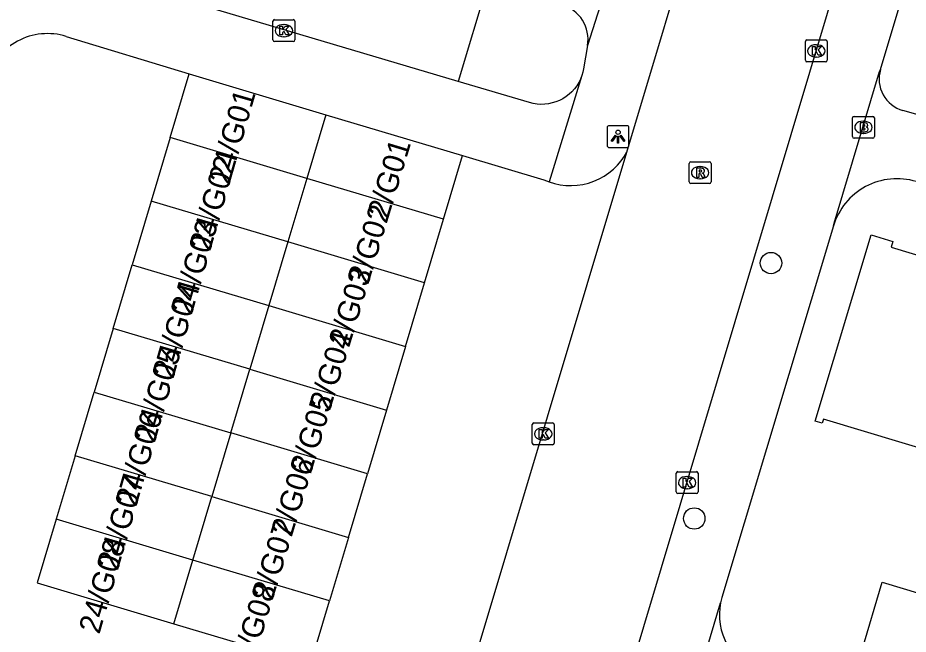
# Model space of a CAD drawing. Extents: x 162186 to 163152, y 385513 to 386513.
# Drawn here: x 162691.57 to 162732.25, y 386204.71 to 386232.86 of the extents above; entities that cross this region are included whole.
import ezdxf

# ---------------------------------------------------------------- set-up
doc = ezdxf.new("R2010")
doc.units = 0
for name, color, linetype in [('IMGEO_Boom', 7, 'Continuous'), ('IMGEO_Brandkraan', 7, 'Continuous'), ('IMGEO_Groenvoorziening', 7, 'Continuous'), ('IMGEO_Kolk', 7, 'Continuous'), ('IMGEO_Lichtpunt', 7, 'Continuous'), ('IMGEO_Pand', 7, 'Continuous'), ('IMGEO_Pand_nummerreeks', 7, 'Continuous'), ('IMGEO_Rijbaan_lokaal_open', 7, 'Continuous'), ('IMGEO_Rioolput', 7, 'Continuous'), ('IMGEO_Voetpad_open', 7, 'Continuous')]:
    doc.layers.add(name, color=color, linetype=linetype)

msp = doc.modelspace()

# ---------------------------------------------------------------- linework, layer by layer
at = {"layer": 'IMGEO_Boom'}
for centre in [(162725.986, 386221.655), (162722.478, 386209.992)]:
    msp.add_circle(centre, 0.489, dxfattribs=at)
at = {"layer": 'IMGEO_Brandkraan'}
for p, q in [((162729.709, 386227.431), (162729.709, 386228.283)), ((162729.784, 386228.357), (162730.636, 386228.357)), ((162730.197, 386228.137), (162730.222, 386228.137)), ((162730.71, 386228.283), (162730.71, 386227.431)), ((162730.636, 386227.357), (162729.784, 386227.357)), ((162730.22, 386227.577), (162730.195, 386227.577))]:
    msp.add_line(p, q, dxfattribs=at)
for points in [[(162729.709, 386227.431), (162729.709, 386228.283)], [(162729.784, 386228.357), (162730.636, 386228.357)], [(162730.057, 386228.057), (162730.057, 386227.657), (162730.27, 386227.657)], [(162730.288, 386228.057), (162730.057, 386228.057)], [(162730.71, 386228.283), (162730.71, 386227.431)], [(162730.236, 386227.976), (162730.182, 386227.976), (162730.182, 386227.9)], [(162730.182, 386227.9), (162730.235, 386227.9)], [(162730.244, 386227.824), (162730.182, 386227.824), (162730.182, 386227.743)], [(162730.182, 386227.743), (162730.244, 386227.743)], [(162730.636, 386227.357), (162729.784, 386227.357)]]:
    msp.add_lwpolyline(points, dxfattribs=at)
for centre, radius, start, end in [((162729.786, 386228.281), 0.0765, 91.552, 178.448), ((162729.786, 386228.281), 0.0765, 91.552, 178.448), ((162730.292, 386227.912), 0.145, 59.4692, 91.5367), ((162730.317, 386227.959), 0.0922, 285.5137, 58.1501), ((162730.634, 386228.281), 0.0765, 1.552, 88.448), ((162730.634, 386228.281), 0.0765, 1.552, 88.448), ((162730.237, 386227.938), 0.0379, 267.8285, 90.9355), ((162730.245, 386227.783), 0.0404, 269.8759, 90.5077), ((162730.276, 386227.908), 0.251, 268.6676, 293.5347), ((162730.322, 386227.767), 0.105, 301.3115, 78.989), ((162729.786, 386227.433), 0.0765, 181.552, 268.448), ((162729.786, 386227.433), 0.0765, 181.552, 268.448), ((162730.634, 386227.433), 0.0765, 271.552, 358.448), ((162730.634, 386227.433), 0.0765, 271.552, 358.448)]:
    msp.add_arc(centre, radius, start, end, dxfattribs=at)
for centre, major_axis, ratio, start_param, end_param in [((162730.196, 386227.857), (-0.387, 0.002), 0.722429, 4.712389, 7.853982), ((162730.221, 386227.857), (-0.39, 0.002), 0.717154, 1.570796, 4.712389)]:
    msp.add_ellipse(centre, major_axis=major_axis, ratio=ratio, start_param=start_param, end_param=end_param, dxfattribs=at)
at = {"layer": 'IMGEO_Groenvoorziening'}
msp.add_lwpolyline([(162713.048, 386234.47), (162711.688, 386229.954)], dxfattribs=at)
at = {"layer": 'IMGEO_Kolk'}
for p, q in [((162703.228, 386231.846), (162703.228, 386232.698)), ((162703.303, 386232.772), (162704.155, 386232.772)), ((162703.716, 386232.552), (162703.741, 386232.552)), ((162704.229, 386232.698), (162704.229, 386231.846)), ((162704.155, 386231.772), (162703.303, 386231.772)), ((162703.739, 386231.992), (162703.714, 386231.992)), ((162727.555, 386230.919), (162727.555, 386231.771)), ((162727.63, 386231.845), (162728.482, 386231.845)), ((162728.556, 386231.771), (162728.556, 386230.919)), ((162728.043, 386231.625), (162728.068, 386231.625)), ((162728.066, 386231.065), (162728.041, 386231.065)), ((162728.482, 386230.845), (162727.63, 386230.845)), ((162715.079, 386213.432), (162715.079, 386214.284)), ((162715.154, 386214.358), (162716.006, 386214.358)), ((162716.08, 386214.284), (162716.08, 386213.432)), ((162715.567, 386214.138), (162715.592, 386214.138)), ((162716.006, 386213.358), (162715.154, 386213.358)), ((162715.59, 386213.578), (162715.565, 386213.578)), ((162721.654, 386211.204), (162721.654, 386212.056)), ((162721.729, 386212.13), (162722.581, 386212.13)), ((162722.142, 386211.91), (162722.167, 386211.91)), ((162722.655, 386212.056), (162722.655, 386211.204)), ((162722.165, 386211.35), (162722.14, 386211.35)), ((162722.581, 386211.13), (162721.729, 386211.13))]:
    msp.add_line(p, q, dxfattribs=at)
for points in [[(162703.228, 386231.846), (162703.228, 386232.698)], [(162703.303, 386232.772), (162704.155, 386232.772)], [(162704.229, 386232.698), (162704.229, 386231.846)], [(162703.549, 386232.472), (162703.672, 386232.472), (162703.672, 386232.321), (162703.802, 386232.472), (162703.966, 386232.472), (162703.82, 386232.321), (162703.973, 386232.072), (162703.821, 386232.072), (162703.736, 386232.236), (162703.672, 386232.169), (162703.672, 386232.072), (162703.549, 386232.072), (162703.549, 386232.472)], [(162704.155, 386231.772), (162703.303, 386231.772)], [(162727.555, 386230.919), (162727.555, 386231.771)], [(162727.63, 386231.845), (162728.482, 386231.845)], [(162728.556, 386231.771), (162728.556, 386230.919)], [(162727.876, 386231.545), (162727.999, 386231.545), (162727.999, 386231.394), (162728.129, 386231.545), (162728.293, 386231.545), (162728.147, 386231.394), (162728.3, 386231.145), (162728.148, 386231.145), (162728.063, 386231.309), (162727.999, 386231.242), (162727.999, 386231.145), (162727.876, 386231.145), (162727.876, 386231.545)], [(162728.482, 386230.845), (162727.63, 386230.845)], [(162715.079, 386213.432), (162715.079, 386214.284)], [(162715.154, 386214.358), (162716.006, 386214.358)], [(162716.08, 386214.284), (162716.08, 386213.432)], [(162715.4, 386214.058), (162715.523, 386214.058), (162715.523, 386213.907), (162715.653, 386214.058), (162715.817, 386214.058), (162715.671, 386213.907), (162715.824, 386213.658), (162715.672, 386213.658), (162715.587, 386213.822), (162715.523, 386213.755), (162715.523, 386213.658), (162715.4, 386213.658), (162715.4, 386214.058)], [(162716.006, 386213.358), (162715.154, 386213.358)], [(162721.654, 386211.204), (162721.654, 386212.056)], [(162721.729, 386212.13), (162722.581, 386212.13)], [(162721.975, 386211.83), (162722.098, 386211.83), (162722.098, 386211.679), (162722.228, 386211.83), (162722.392, 386211.83), (162722.246, 386211.679), (162722.399, 386211.43), (162722.247, 386211.43), (162722.162, 386211.594), (162722.098, 386211.527), (162722.098, 386211.43), (162721.975, 386211.43), (162721.975, 386211.83)], [(162722.655, 386212.056), (162722.655, 386211.204)], [(162722.581, 386211.13), (162721.729, 386211.13)]]:
    msp.add_lwpolyline(points, dxfattribs=at)
for centre, start, end in [((162703.305, 386232.696), 91.552, 178.448), ((162703.305, 386232.696), 91.552, 178.448), ((162704.153, 386232.696), 1.552, 88.448), ((162704.153, 386232.696), 1.552, 88.448), ((162703.305, 386231.848), 181.552, 268.448), ((162703.305, 386231.848), 181.552, 268.448), ((162704.153, 386231.848), 271.552, 358.448), ((162704.153, 386231.848), 271.552, 358.448), ((162727.632, 386231.769), 91.552, 178.448), ((162727.632, 386231.769), 91.552, 178.448), ((162728.48, 386231.769), 1.552, 88.448), ((162728.48, 386231.769), 1.552, 88.448), ((162727.632, 386230.921), 181.552, 268.448), ((162727.632, 386230.921), 181.552, 268.448), ((162728.48, 386230.921), 271.552, 358.448), ((162728.48, 386230.921), 271.552, 358.448), ((162715.156, 386214.282), 91.552, 178.448), ((162715.156, 386214.282), 91.552, 178.448), ((162716.004, 386214.282), 1.552, 88.448), ((162716.004, 386214.282), 1.552, 88.448), ((162715.156, 386213.434), 181.552, 268.448), ((162715.156, 386213.434), 181.552, 268.448), ((162716.004, 386213.434), 271.552, 358.448), ((162716.004, 386213.434), 271.552, 358.448), ((162721.731, 386212.054), 91.552, 178.448), ((162721.731, 386212.054), 91.552, 178.448), ((162722.579, 386212.054), 1.552, 88.448), ((162722.579, 386212.054), 1.552, 88.448), ((162721.731, 386211.206), 181.552, 268.448), ((162721.731, 386211.206), 181.552, 268.448), ((162722.579, 386211.206), 271.552, 358.448), ((162722.579, 386211.206), 271.552, 358.448)]:
    msp.add_arc(centre, 0.0765, start, end, dxfattribs=at)
for centre, major_axis, ratio, start_param, end_param in [((162703.715, 386232.272), (-0.387, 0.002), 0.722429, 4.712389, 7.853982), ((162703.74, 386232.272), (-0.39, 0.002), 0.717154, 1.570796, 4.712389), ((162728.042, 386231.345), (-0.387, 0.002), 0.722429, 4.712389, 7.853982), ((162728.067, 386231.345), (-0.39, 0.002), 0.717154, 1.570796, 4.712389), ((162715.566, 386213.858), (-0.387, 0.002), 0.722429, 4.712389, 7.853982), ((162715.591, 386213.858), (-0.39, 0.002), 0.717154, 1.570796, 4.712389), ((162722.141, 386211.63), (-0.387, 0.002), 0.722429, 4.712389, 7.853982), ((162722.166, 386211.63), (-0.39, 0.002), 0.717154, 1.570796, 4.712389)]:
    msp.add_ellipse(centre, major_axis=major_axis, ratio=ratio, start_param=start_param, end_param=end_param, dxfattribs=at)
at = {"layer": 'IMGEO_Lichtpunt'}
for p, q in [((162718.5, 386227.834), (162718.5, 386227.027)), ((162718.5, 386227.834), (162718.5, 386227.027)), ((162719.402, 386227.929), (162718.594, 386227.929)), ((162719.402, 386227.929), (162718.594, 386227.929)), ((162719.496, 386227.027), (162719.496, 386227.834)), ((162719.496, 386227.027), (162719.496, 386227.834)), ((162718.594, 386226.933), (162719.402, 386226.933)), ((162718.594, 386226.933), (162719.402, 386226.933))]:
    msp.add_line(p, q, dxfattribs=at)
for points in [[(162718.874, 386227.498), (162718.913, 386227.47), (162718.725, 386227.208), (162718.687, 386227.235), (162718.874, 386227.498)], [(162718.976, 386227.45), (162719.023, 386227.45), (162719.023, 386227.128), (162718.976, 386227.128), (162718.976, 386227.45)], [(162719.086, 386227.47), (162719.124, 386227.497), (162719.311, 386227.235), (162719.272, 386227.207), (162719.086, 386227.47)]]:
    msp.add_lwpolyline(points, dxfattribs=at)
msp.add_circle((162718.999, 386227.632), 0.0994, dxfattribs=at)
for centre, start, end in [((162718.594, 386227.834), 90, 180), ((162718.594, 386227.834), 90, 180), ((162719.402, 386227.834), 0, 90), ((162719.402, 386227.834), 0, 90), ((162718.594, 386227.027), 180, 270), ((162718.594, 386227.027), 180, 270), ((162719.402, 386227.027), 270, 0), ((162719.402, 386227.027), 270, 360)]:
    msp.add_arc(centre, 0.0946, start, end, dxfattribs=at)
at = {"layer": 'IMGEO_Pand'}
for points in [[(162698.536, 386227.39), (162699.404, 386230.296)], [(162699.404, 386230.296), (162705.646, 386228.432)], [(162705.646, 386228.432), (162704.778, 386225.525)], [(162705.646, 386228.432), (162711.888, 386226.567)], [(162698.536, 386227.39), (162697.668, 386224.484)], [(162704.778, 386225.525), (162698.536, 386227.39)], [(162711.02, 386223.661), (162711.888, 386226.567)], [(162704.778, 386225.525), (162703.91, 386222.619)], [(162711.02, 386223.661), (162704.778, 386225.525)], [(162697.668, 386224.484), (162696.8, 386221.578)], [(162703.91, 386222.619), (162697.668, 386224.484)], [(162710.152, 386220.755), (162711.02, 386223.661)], [(162734.836, 386209.069), (162732.73, 386209.7), (162733.698, 386212.928), (162728.382, 386214.522), (162728.328, 386214.341), (162728.011, 386214.436), (162730.561, 386222.941), (162731.547, 386222.645), (162731.47, 386222.386), (162735.163, 386221.279), (162735.54, 386222.536), (162735.705, 386222.486), (162735.332, 386221.239), (162737.985, 386220.444), (162738.347, 386221.649), (162738.599, 386221.573), (162738.023, 386219.652)], [(162703.91, 386222.619), (162703.042, 386219.713)], [(162710.152, 386220.755), (162703.91, 386222.619)], [(162695.932, 386218.672), (162696.8, 386221.578)], [(162696.8, 386221.578), (162703.042, 386219.713)], [(162709.284, 386217.849), (162710.152, 386220.755)], [(162703.042, 386219.713), (162702.174, 386216.807)], [(162703.042, 386219.713), (162709.284, 386217.849)], [(162695.932, 386218.672), (162695.064, 386215.766)], [(162702.174, 386216.807), (162695.932, 386218.672)], [(162709.284, 386217.849), (162708.416, 386214.943)], [(162701.306, 386213.901), (162702.174, 386216.807)], [(162702.174, 386216.807), (162708.416, 386214.943)], [(162694.196, 386212.86), (162695.064, 386215.766)], [(162695.064, 386215.766), (162701.306, 386213.901)], [(162708.416, 386214.943), (162707.548, 386212.037)], [(162701.306, 386213.901), (162700.438, 386210.995)], [(162707.548, 386212.037), (162701.306, 386213.901)], [(162694.196, 386212.86), (162693.328, 386209.954)], [(162700.438, 386210.995), (162694.196, 386212.86)], [(162706.68, 386209.131), (162707.548, 386212.037)], [(162699.57, 386208.089), (162700.438, 386210.995)], [(162700.438, 386210.995), (162706.68, 386209.131)], [(162693.328, 386209.954), (162692.46, 386207.048), (162698.702, 386205.184)], [(162699.57, 386208.089), (162693.328, 386209.954)], [(162706.68, 386209.131), (162705.812, 386206.225)], [(162698.702, 386205.184), (162699.57, 386208.089)], [(162705.812, 386206.225), (162699.57, 386208.089)], [(162732.702, 386203.184), (162730.131, 386203.954), (162731.068, 386207.082), (162733.639, 386206.311), (162732.702, 386203.184)], [(162698.702, 386205.184), (162704.944, 386203.319), (162705.812, 386206.225)]]:
    msp.add_lwpolyline(points, dxfattribs=at)
at = {"layer": 'IMGEO_Rijbaan_lokaal_open'}
for points in [[(162719.4, 386226.716), (162726.379, 386250), (162728.39, 386256.734), (162729.19, 386259.752), (162729.365, 386260.61)], [(162733.627, 386250), (162699.069, 386134.636)], [(162693.785, 386232.01), (162699.404, 386230.296)], [(162710.296, 386196.346), (162719.4, 386226.716)], [(162711.888, 386226.567), (162715.601, 386225.465), (162715.844, 386225.366)], [(162715.844, 386225.366), (162716.094, 386225.289), (162716.351, 386225.234), (162716.611, 386225.203), (162716.873, 386225.195), (162717.135, 386225.211), (162717.394, 386225.25), (162717.649, 386225.311), (162717.897, 386225.396), (162718.136, 386225.502), (162718.366, 386225.629), (162718.583, 386225.776), (162718.786, 386225.942), (162718.973, 386226.126), (162719.143, 386226.325), (162719.295, 386226.539), (162719.4, 386226.716)]]:
    msp.add_lwpolyline(points, dxfattribs=at)
msp.add_arc((162692.934, 386229.212), 2.924, 73.0829, 163.1077, dxfattribs=at)
at = {"layer": 'IMGEO_Rioolput'}
for p, q in [((162722.247, 386225.359), (162722.247, 386226.211)), ((162722.322, 386226.285), (162723.174, 386226.285)), ((162722.735, 386226.065), (162722.76, 386226.065)), ((162723.248, 386226.211), (162723.248, 386225.359)), ((162723.174, 386225.285), (162722.322, 386225.285)), ((162722.758, 386225.505), (162722.733, 386225.505))]:
    msp.add_line(p, q, dxfattribs=at)
for points in [[(162722.247, 386225.359), (162722.247, 386226.211)], [(162722.322, 386226.285), (162723.174, 386226.285)], [(162722.836, 386225.983), (162722.584, 386225.985), (162722.584, 386225.585)], [(162723.248, 386226.211), (162723.248, 386225.359)], [(162722.584, 386225.585), (162722.708, 386225.585), (162722.708, 386225.747), (162722.719, 386225.747)], [(162722.762, 386225.904), (162722.708, 386225.904), (162722.708, 386225.823)], [(162722.708, 386225.823), (162722.76, 386225.823)], [(162722.766, 386225.718), (162722.837, 386225.585), (162722.977, 386225.585), (162722.912, 386225.711)], [(162723.174, 386225.285), (162722.322, 386225.285)]]:
    msp.add_lwpolyline(points, dxfattribs=at)
for centre, radius, start, end in [((162722.324, 386226.209), 0.0765, 91.552, 178.448), ((162722.324, 386226.209), 0.0765, 91.552, 178.448), ((162722.835, 386225.873), 0.109, 350.3612, 89.416), ((162723.172, 386226.209), 0.0765, 1.552, 88.448), ((162723.172, 386226.209), 0.0765, 1.552, 88.448), ((162722.718, 386225.694), 0.0533, 26.0293, 88.6989), ((162722.744, 386226.012), 0.19, 274.7715, 282.9687), ((162722.768, 386225.808), 0.0964, 77.0061, 93.1865), ((162722.782, 386225.865), 0.0378, 276.6634, 79.6772), ((162722.833, 386225.873), 0.112, 277.5842, 350.9817), ((162722.817, 386225.658), 0.108, 29.5134, 73.7905), ((162722.324, 386225.361), 0.0765, 181.552, 268.448), ((162722.324, 386225.361), 0.0765, 181.552, 268.448), ((162723.172, 386225.361), 0.0765, 271.552, 358.448), ((162723.172, 386225.361), 0.0765, 271.552, 358.448)]:
    msp.add_arc(centre, radius, start, end, dxfattribs=at)
for centre, major_axis, ratio, start_param, end_param in [((162722.734, 386225.785), (-0.387, 0.002), 0.722429, 4.712389, 7.853982), ((162722.759, 386225.785), (-0.39, 0.002), 0.717154, 1.570796, 4.712389)]:
    msp.add_ellipse(centre, major_axis=major_axis, ratio=ratio, start_param=start_param, end_param=end_param, dxfattribs=at)
at = {"layer": 'IMGEO_Voetpad_open'}
for points in [[(162730.989, 386230.496), (162735.341, 386245.037)], [(162719.726, 386238.326), (162719.676, 386238.086), (162717.602, 386231.585)], [(162711.688, 386229.954), (162697.378, 386234.208)], [(162717.602, 386231.585), (162717.426, 386230.533), (162717.395, 386230.382), (162717.345, 386230.215)], [(162728.84, 386223.351), (162728.866, 386223.475), (162730.951, 386230.401), (162730.989, 386230.496)], [(162717.345, 386230.215), (162717.28, 386230.053), (162717.202, 386229.898), (162717.109, 386229.75), (162717.004, 386229.611), (162716.887, 386229.481), (162716.759, 386229.363), (162716.62, 386229.257), (162716.473, 386229.164), (162716.318, 386229.084), (162716.157, 386229.018), (162715.99, 386228.967), (162715.819, 386228.931), (162715.646, 386228.91), (162715.472, 386228.905), (162715.298, 386228.916), (162715.125, 386228.942), (162714.956, 386228.983), (162711.688, 386229.954)], [(162717.345, 386230.215), (162715.844, 386225.366)], [(162735.374, 386227.671), (162732.014, 386228.626)], [(162728.84, 386223.351), (162723.746, 386206.383), (162723.685, 386206.143)], [(162721.434, 386198.607), (162723.685, 386206.143)], [(162723.685, 386206.143), (162723.647, 386205.898), (162723.63, 386205.651), (162723.635, 386205.403), (162723.662, 386205.157), (162723.712, 386204.914), (162723.782, 386204.677), (162723.874, 386204.447), (162723.986, 386204.226), (162724.117, 386204.016), (162724.267, 386203.818), (162724.433, 386203.635), (162724.615, 386203.467), (162724.812, 386203.316), (162725.021, 386203.183), (162725.241, 386203.07), (162725.47, 386202.977), (162725.6, 386202.934), (162745.202, 386197.049)]]:
    msp.add_lwpolyline(points, dxfattribs=at)
for centre, radius, start, end in [((162715.958, 386231.861), 1.667, 350.4766, 73.3745), ((162732.422, 386230.065), 1.496, 163.2707, 254.1861), ((162731.742, 386222.479), 3.03, 73.0873, 163.2791)]:
    msp.add_arc(centre, radius, start, end, dxfattribs=at)

# ---------------------------------------------------------------- texts
at = {"layer": 'IMGEO_Pand_nummerreeks'}
for s, rotation, p in [('24/G01', 73.8656, (162701.231, 386225.194)), ('2/G01', 73.1301, (162708.487, 386223.64)), ('24/G02', 73.8656, (162700.355, 386222.165)), ('2/G02', 73.1301, (162707.578, 386220.643)), ('24/G03', 73.8656, (162699.513, 386219.254)), ('2/G03', 73.1301, (162706.705, 386217.764)), ('24/G04', 73.8656, (162698.669, 386216.338)), ('2/G04', 73.1301, (162705.83, 386214.879)), ('24/G05', 73.8656, (162697.826, 386213.421)), ('2/G05', 73.1301, (162704.955, 386211.993)), ('24/G06', 73.8656, (162696.982, 386210.504)), ('2/G06', 73.1301, (162704.08, 386209.108)), ('24/G07', 73.8656, (162696.138, 386207.588)), ('2/G07', 73.1301, (162703.205, 386206.222)), ('24/G08', 73.8656, (162695.295, 386204.674)), ('2/G08', 73.1301, (162702.331, 386203.34))]:
    msp.add_text(s, height=1, rotation=rotation, dxfattribs=at).set_placement(p)

doc.saveas('drawing.dxf')
